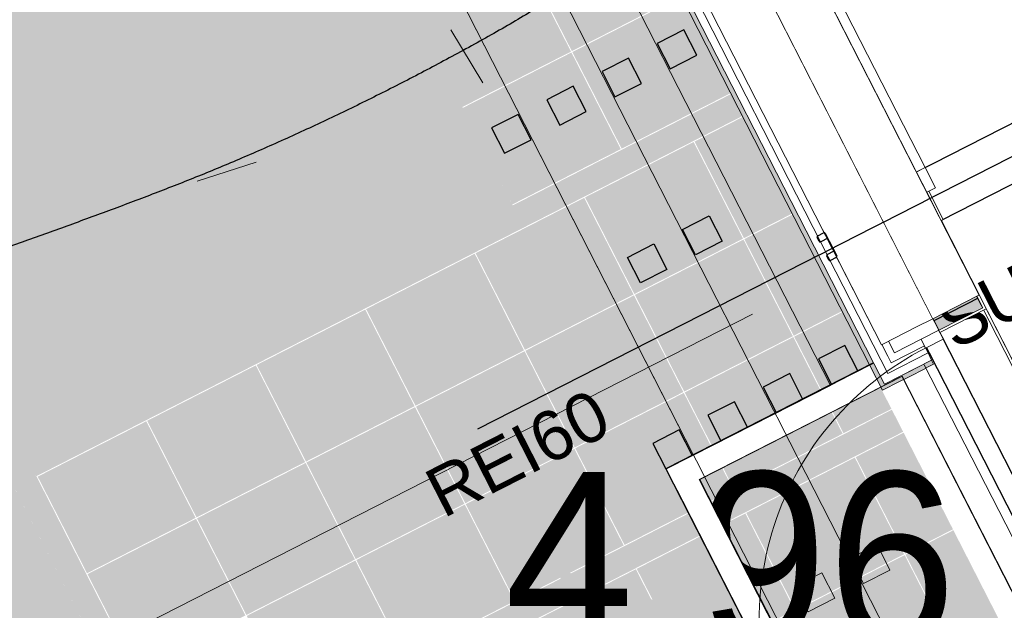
# Model space of a CAD drawing. Header units: metres. Extents: x 538891 to 1080079, y 6588829 to 13178720.
# Tile 650 of 1056: x 539888.73 to 539892.7, y 6589211.06 to 6589213.45. Entities that reach past the tile are written whole.
import ezdxf

# ---------------------------------------------------------------- set-up
doc = ezdxf.new("R2010")
doc.units = ezdxf.units.M
doc.header["$LTSCALE"] = 0.4
for name, pattern in [('DASHED', [52.916667, 26.458333, -26.458333]), ('Hidden Line', [48.902778, 35.277778, -13.625]), ('KOLVIK', [3.125, 0.625, -2.5]), ('Small Dashed', [35.277778, 17.638889, -17.638889]), ('Triple Dashed', [92.604163, 66.145831, -26.458332])]:
    doc.linetypes.add(name, pattern=pattern)
for name, color, linetype in [('AR', 7, 'Continuous'), ('DENDRO', 7, 'Continuous'), ('GEO', 7, 'Continuous'), ('KINO_ASENDIPLAAN', 7, 'Continuous'), ('KINO_GRID', 7, 'Continuous'), ('KINO_PINNAKATTED 2', 7, 'Continuous')]:
    doc.layers.add(name, color=color, linetype=linetype)
doc.styles.add('Arial', font='arial.ttf')
doc.styles.add('HK Explorer Book', font='txt')
pattern_1 = [(90, (0, 0), (-0.6235383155, 0), [0.060000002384, -0.30000001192]), (90, (-0.3118, 0.18), (-0.6235383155, 0), [0.060000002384, -0.30000001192]), (150, (0, 0), (0.31176915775, 0.54000002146), [0.060000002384, -0.30000001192]), (150, (2e-17, 0.36), (0.31176915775, 0.54000002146), [0.060000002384, -0.30000001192]), (-150, (4e-18, 0.06), (-0.31176915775, 0.54000002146), [0.060000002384, -0.30000001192]), (-150, (3e-17, 0.42), (-0.31176915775, 0.54000002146), [0.060000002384, -0.30000001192]), (90, (-0.06, 4e-18), (-0.1200000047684, 0), [1e-05, -0.299990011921]), (90, (-0.06, 0.12001), (-0.1200000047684, 0), [1e-05, -0.299990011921]), (135, (-0.06, 0.06), (0.0848528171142, 0.0848528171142), [1e-05, -0.239990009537]), (135, (-0.12365, 0.12365), (0.0848528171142, 0.0848528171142), [1e-05, -0.239990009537])]

msp = doc.modelspace()

# ---------------------------------------------------------------- hatches: boundary and pattern name
at = {"layer": 'KINO_PINNAKATTED 2', "linetype": 'Continuous', "lineweight": 0, "true_color": 0xdbccc4}
h = msp.add_hatch(color=254, dxfattribs=at)
h.paths.add_polyline_path([(539891.2993, 6589222.2148), (539890.4827, 6589223.8146), (539893.756, 6589225.4854), (539894.5726, 6589223.8855), (539900.852, 6589227.0905), (539897.435, 6589233.7851), (539894.3399, 6589232.2053), (539895.6855, 6589229.5689), (539892.4122, 6589227.8982), (539893.0168, 6589226.7136), (539886.7374, 6589223.5086), (539886.1328, 6589224.6932), (539879.7644, 6589221.4427), (539878.3297, 6589224.0337), (539875.2345, 6589222.4539), (539876.5802, 6589219.8175), (539860.659, 6589211.6913), (539874.2636, 6589185.0367), (539877.131, 6589186.5002), (539876.5066, 6589187.7237), (539892.6554, 6589195.9661), (539891.3314, 6589198.5601), (539896.5717, 6589201.2347), (539892.7166, 6589208.7877), (539890.6606, 6589207.7383), (539888.665, 6589211.648), (539890.7209, 6589212.6978), (539886.9868, 6589220.0137)])
h.paths.add_polyline_path([(539874.8061, 6589191.6182), (539887.632, 6589198.1646), (539881.1308, 6589210.9017), (539879.8309, 6589213.4492), (539883.0148, 6589215.0743), (539882.3193, 6589216.4371), (539872.7666, 6589211.5614), (539871.4664, 6589214.1087), (539865.0089, 6589210.8128)])

# ---------------------------------------------------------------- linework, layer by layer
at = {"layer": 'AR', "color": 7, "linetype": 'Small Dashed', "lineweight": 9}
msp.add_line((539892.4493, 6589212.6366), (539893.7675, 6589213.3095), dxfattribs=at)
at = {"layer": 'AR', "color": 253, "linetype": 'Continuous', "lineweight": 25, "true_color": 0xacaca6, "flags": 128}
msp.add_lwpolyline([(539892.3493, 6589212.8326), (539894.576, 6589213.9691), (539892.9349, 6589217.1845), (539890.7082, 6589216.048)], close=True, dxfattribs=at)
at = {"layer": 'AR', "color": 7, "linetype": 'Continuous', "lineweight": 9, "flags": 128}
msp.add_lwpolyline([(539892.3493, 6589212.8326), (539894.576, 6589213.9691), (539892.9349, 6589217.1845), (539890.7082, 6589216.048)], close=True, dxfattribs=at)
at = {"layer": 'AR', "color": 254, "linetype": 'Continuous', "lineweight": 25, "true_color": 0xcccccc, "flags": 128}
msp.add_lwpolyline([(539891.4749, 6589211.592), (539891.9795, 6589210.6033), (539892.797, 6589211.0206), (539892.2924, 6589212.0092)], close=True, dxfattribs=at)
at = {"layer": 'AR', "color": 7, "linetype": 'Hidden Line', "lineweight": 9, "flags": 128}
msp.add_lwpolyline([(539892.243, 6589211.2262), (539892.1361, 6589211.1716), (539892.0838, 6589211.274), (539892.1907, 6589211.3286)], close=True, dxfattribs=at)
at = {"layer": 'AR', "color": 254, "linetype": 'Continuous', "true_color": 0xe8e8e8}
msp.add_solid([(539891.905, 6589212.5946), (539890.1491, 6589216.0347), (539891.8889, 6589212.5864), (539890.1331, 6589216.0265)], dxfattribs=at)
at = {"layer": 'DENDRO', "color": 30, "linetype": 'Continuous', "lineweight": 25, "true_color": 0xff7f00}
msp.add_open_spline([(539885.6577, 6589211.3673), (539885.9587, 6589211.5998), (539887.0879, 6589212.0198), (539888.605, 6589212.4885), (539889.9731, 6589213.0137), (539891.3102, 6589213.7672), (539891.8744, 6589214.6436), (539891.7177, 6589215.3903), (539891.4434, 6589216.0274), (539891.1774, 6589216.6797), (539891.0775, 6589217.3225), (539891.2898, 6589217.9325), (539891.6083, 6589218.5323), (539891.7489, 6589219.1569), (539891.5335, 6589219.8105), (539891.0707, 6589220.4069), (539890.4607, 6589220.8621), (539889.8044, 6589221.0935), (539889.0576, 6589220.9883), (539888.3106, 6589220.2982), (539887.7505, 6589219.5517), (539887.208, 6589218.8186), (539886.4783, 6589217.8358), (539885.4818, 6589216.498), (539884.1518, 6589214.7322), (539882.6558, 6589212.7955), (539881.0985, 6589210.8481), (539879.0649, 6589208.3801), (539876.0944, 6589204.886), (539872.6307, 6589200.8975), (539869.6701, 6589197.4329), (539867.6909, 6589194.8749), (539866.2109, 6589192.7521), (539865.0379, 6589190.7976), (539864.2551, 6589189.3549), (539863.5464, 6589188.2627), (539862.6538, 6589187.3122), (539861.4517, 6589186.5971), (539860.1198, 6589186.0356), (539858.997, 6589185.454), (539858.4285, 6589184.6792), (539858.4518, 6589183.6679), (539858.8723, 6589182.475), (539859.5272, 6589181.142), (539860.2483, 6589179.7128), (539860.8674, 6589178.2304), (539861.2217, 6589176.7401), (539861.5753, 6589175.4365), (539862.2064, 6589174.6663), (539862.9609, 6589174.3966), (539863.6348, 6589174.2423), (539864.2806, 6589174.0573), (539864.918, 6589173.6609), (539865.3683, 6589172.6788), (539865.5592, 6589171.2345), (539865.7765, 6589169.7978), (539866.3959, 6589168.7176), (539867.6352, 6589168.2256), (539869.0218, 6589168.0582), (539870.3261, 6589168.0626), (539871.5879, 6589168.2084), (539873.1231, 6589168.5133), (539875.2126, 6589169.1649), (539877.5723, 6589170.1954), (539879.6716, 6589171.2913), (539881.2245, 6589172.1487), (539882.79, 6589173.0592), (539884.4462, 6589174.3385), (539885.3593, 6589175.663), (539885.8205, 6589177.2138), (539885.4269, 6589179.8588), (539884.1912, 6589182.7006), (539883.1434, 6589184.6065), (539882.0985, 6589186.3358), (539880.8619, 6589188.3679), (539880.4198, 6589189.9251), (539880.7902, 6589190.8015), (539881.5494, 6589191.3893), (539882.7447, 6589191.8227), (539884.1904, 6589191.9845), (539885.7179, 6589191.7691), (539887.143, 6589191.0433), (539888.3782, 6589189.868), (539889.4666, 6589188.5674), (539890.4385, 6589187.4406), (539891.3271, 6589186.7864), (539892.1601, 6589186.9284), (539892.9946, 6589188.0441), (539894.0871, 6589188.8946), (539895.2642, 6589189.5714), (539896.3286, 6589190.275), (539897.0597, 6589191.2074), (539897.414, 6589192.4428), (539897.7325, 6589193.5782), (539898.1184, 6589194.323), (539898.5738, 6589194.8471), (539899.1059, 6589195.3196), (539899.5477, 6589195.7995), (539899.733, 6589196.3483), (539899.5719, 6589196.9795), (539899.1657, 6589197.5865), (539898.605, 6589198.071), (539897.9861, 6589198.3235), (539897.3447, 6589198.3805), (539896.687, 6589198.3497), (539895.8577, 6589198.3256), (539894.7078, 6589198.5446), (539893.448, 6589199.106), (539892.2827, 6589199.8894), (539891.2518, 6589200.8076), (539890.3935, 6589201.7751), (539889.5969, 6589202.9265), (539889.0297, 6589204.2093), (539888.6237, 6589205.3397), (539888.2438, 6589206.3255), (539887.7355, 6589207.4324), (539887.0067, 6589208.7104), (539886.0604, 6589210.1578), (539885.6663, 6589211.1102), (539885.6577, 6589211.3673)], degree=2, dxfattribs=at)
at = {"layer": 'DENDRO', "color": 82, "linetype": 'Continuous', "lineweight": 25, "true_color": 0x33cc00}
msp.add_open_spline([(539891.31, 6589220.3459), (539891.2767, 6589220.3495), (539891.2434, 6589220.3531), (539890.621, 6589220.4123), (539889.2131, 6589220.0595), (539888.0855, 6589219.1915), (539887.029, 6589217.9399), (539886.5192, 6589216.121), (539886.4278, 6589214.1912), (539887.2897, 6589212.0718), (539888.5836, 6589210.8468), (539889.6835, 6589210.4126), (539890.6136, 6589210.2678), (539891.9488, 6589210.4755), (539893.0814, 6589211.1729), (539894.1987, 6589212.2369), (539894.8838, 6589213.9464), (539895.0867, 6589215.1959), (539895.02, 6589216.4446), (539894.5287, 6589218.163), (539893.2865, 6589219.6129), (539891.9952, 6589220.2584), (539891.3765, 6589220.3387), (539891.3432, 6589220.3423), (539891.31, 6589220.3459)], degree=2, knots=[0, 0, 0, 0.002801, 0.002801, 0.055138, 0.107474, 0.15981, 0.212147, 0.264483, 0.31682, 0.369156, 0.421492, 0.473829, 0.526165, 0.578501, 0.630838, 0.683174, 0.735511, 0.787847, 0.840183, 0.89252, 0.944856, 0.997192, 0.997192, 1, 1, 1], dxfattribs=at)
at = {"layer": 'GEO', "color": 252, "linetype": 'KOLVIK', "lineweight": 9, "true_color": 0x888888, "flags": 128}
msp.add_lwpolyline([(539870.7095, 6589167.6547), (539873.9497, 6589168.6816), (539879.5119, 6589171.1678), (539883.6105, 6589173.1861), (539885.1913, 6589174.9704), (539885.5426, 6589178.3926), (539884.1959, 6589181.3469), (539882.4675, 6589185.4559), (539881.152, 6589190.1574), (539881.3722, 6589191.7094), (539881.8428, 6589191.9067), (539882.023, 6589191.834), (539885.531, 6589191.047), (539888.101, 6589190.327), (539892.04, 6589187.165), (539894.4746, 6589190.1978), (539898.135, 6589192.608), (539898.5351, 6589193.8778), (539898.2377, 6589196.8797), (539897.5026, 6589197.8869), (539894.8358, 6589198.2436), (539892.8198, 6589199.3346), (539891.728, 6589200.872), (539891.728, 6589200.872), (539890.457, 6589202.711), (539888.598, 6589205.59), (539886.934, 6589208.966), (539885.554, 6589210.969), (539884.516, 6589211.728), (539887.591, 6589212.199), (539890.614, 6589213.171), (539889.8093, 6589214.5009), (539890.0365, 6589216.3323), (539890.768, 6589218.087), (539889.418, 6589219.988), (539889.176, 6589220.19), (539885.976, 6589217.4752), (539883.705, 6589214.6017), (539879.0092, 6589207.6335), (539875.6862, 6589203.4656), (539869.4877, 6589196.3294), (539863.0702, 6589187.9018), (539861.1684, 6589186.9889), (539858.367, 6589185.345), (539858.9338, 6589182.195), (539861.7115, 6589175.3952), (539863.888, 6589174.192), (539867.0549, 6589168.0797), (539870.392, 6589167.635)], dxfattribs=at)
at = {"layer": 'KINO_GRID', "color": 254, "linetype": 'Continuous', "true_color": 0xe6e6e6}
for points in [[(539893.0573, 6589195.1787), (539893.1463, 6589195.2242), (539878.3297, 6589224.0337), (539878.4187, 6589224.0791)], [(539896.2415, 6589196.8039), (539896.3306, 6589196.8494), (539882.8141, 6589223.1115), (539882.9031, 6589223.157)], [(539889.8731, 6589193.5535), (539889.9624, 6589193.5991), (539875.1454, 6589222.4084), (539875.2348, 6589222.454)], [(539888.1038, 6589212.9676), (539888.1493, 6589212.8785), (539890.9505, 6589214.4205), (539890.996, 6589214.3315)], [(539888.7539, 6589211.6939), (539888.7994, 6589211.6048), (539891.6006, 6589213.1469), (539891.6461, 6589213.0578)], [(539858.7353, 6589212.3149), (539900.3409, 6589130.7995), (539858.6462, 6589212.2694), (539900.2518, 6589130.754)], [(539889.404, 6589210.4202), (539889.4495, 6589210.3311), (539892.2507, 6589211.8732), (539892.2962, 6589211.7841)], [(539860.6136, 6589211.7804), (539900.9645, 6589132.7232), (539860.5245, 6589211.7349), (539900.8754, 6589132.6778)]]:
    msp.add_solid(points, dxfattribs=at)
at = {"layer": 'KINO_PINNAKATTED 2', "color": 254, "linetype": 'Continuous', "true_color": 0xd4dae2}
for points in [[(539890.9598, 6589213.3205), (539891.3979, 6589213.5441), (539890.7607, 6589213.7106), (539891.1987, 6589213.9342)], [(539890.5181, 6589213.0951), (539890.9562, 6589213.3187), (539890.319, 6589213.4852), (539890.7571, 6589213.7088)], [(539891.1607, 6589212.9268), (539891.5988, 6589213.1504), (539890.9616, 6589213.3169), (539891.3997, 6589213.5405)], [(539890.7191, 6589212.7014), (539891.1571, 6589212.925), (539890.5199, 6589213.0915), (539890.958, 6589213.3151)], [(539891.6538, 6589212.5655), (539891.847, 6589212.6641), (539891.4547, 6589212.9556), (539891.6479, 6589213.0542)], [(539891.2122, 6589212.3401), (539891.6503, 6589212.5637), (539891.013, 6589212.7302), (539891.4511, 6589212.9538)], [(539890.7705, 6589212.1146), (539891.2086, 6589212.3383), (539890.5714, 6589212.5048), (539891.0095, 6589212.7284)], [(539891.8548, 6589212.1718), (539892.048, 6589212.2704), (539891.6556, 6589212.5619), (539891.8488, 6589212.6605)], [(539891.4131, 6589211.9464), (539891.8512, 6589212.17), (539891.214, 6589212.3365), (539891.6521, 6589212.5601)], [(539890.3289, 6589211.8892), (539890.7669, 6589212.1128), (539890.1297, 6589212.2793), (539890.5678, 6589212.503)], [(539890.9714, 6589211.721), (539891.4095, 6589211.9446), (539890.7723, 6589212.1111), (539891.2104, 6589212.3347)], [(539889.8872, 6589211.6638), (539890.3253, 6589211.8874), (539889.6881, 6589212.0539), (539890.1262, 6589212.2775)], [(539892.0557, 6589211.7781), (539892.2489, 6589211.8767), (539891.8566, 6589212.1682), (539892.0498, 6589212.2669)], [(539891.614, 6589211.5527), (539892.0521, 6589211.7763), (539891.4149, 6589211.9428), (539891.853, 6589212.1664)], [(539890.5298, 6589211.4955), (539890.9679, 6589211.7191), (539890.3307, 6589211.8857), (539890.7688, 6589212.1093)], [(539889.4455, 6589211.4384), (539889.8836, 6589211.662), (539889.2464, 6589211.8285), (539889.6845, 6589212.0521)], [(539891.1724, 6589211.3273), (539891.6105, 6589211.5509), (539890.9733, 6589211.7174), (539891.4114, 6589211.941)], [(539890.0881, 6589211.2701), (539890.5262, 6589211.4937), (539889.889, 6589211.6602), (539890.3271, 6589211.8838)], [(539889.0039, 6589211.213), (539889.442, 6589211.4366), (539888.8048, 6589211.6031), (539889.2429, 6589211.8267)], [(539892.3039, 6589211.2918), (539892.4971, 6589211.3904), (539892.1048, 6589211.6819), (539892.298, 6589211.7805)], [(539890.7307, 6589211.1019), (539891.1688, 6589211.3255), (539890.5316, 6589211.492), (539890.9697, 6589211.7156)], [(539891.8623, 6589211.0664), (539892.3003, 6589211.29), (539891.6631, 6589211.4565), (539892.1012, 6589211.6801)], [(539889.6465, 6589211.0447), (539890.0846, 6589211.2683), (539889.4474, 6589211.4348), (539889.8855, 6589211.6584)], [(539890.2891, 6589210.8764), (539890.7272, 6589211.1), (539890.0899, 6589211.2666), (539890.528, 6589211.4902)], [(539889.2048, 6589210.8193), (539889.6429, 6589211.0429), (539889.0057, 6589211.2094), (539889.4438, 6589211.433)], [(539891.4206, 6589210.841), (539891.8587, 6589211.0646), (539891.2215, 6589211.2311), (539891.6596, 6589211.4547)], [(539892.5048, 6589210.8981), (539892.698, 6589210.9967), (539892.3057, 6589211.2883), (539892.4989, 6589211.3869)], [(539892.0632, 6589210.6727), (539892.5013, 6589210.8963), (539891.8641, 6589211.0628), (539892.3022, 6589211.2864)], [(539889.8474, 6589210.651), (539890.2855, 6589210.8746), (539889.6483, 6589211.0411), (539890.0864, 6589211.2647)], [(539890.9789, 6589210.6155), (539891.417, 6589210.8392), (539890.7798, 6589211.0057), (539891.2179, 6589211.2293)]]:
    msp.add_solid(points, dxfattribs=at)

# ---------------------------------------------------------------- texts
at = {"layer": 'AR', "color": 1, "true_color": 0xff0000, "insert": (539890.3494, 6589211.6107), "char_height": 0.2, "attachment_point": 1, "rotation": 27.0398, "line_spacing_factor": 1.004016, "style": 'Arial'}
msp.add_mtext('REI60', dxfattribs=at)
at = {"layer": 'GEO', "color": 8, "true_color": 0x7d7d7d, "insert": (539890.429, 6589210.912), "char_height": 0.7, "attachment_point": 7, "line_spacing_factor": 0.25, "style": 'HK Explorer Book'}
msp.add_mtext(' 4.96', dxfattribs=at)

# ---------------------------------------------------------------- next in the draw order: wipeouts: each hides what was drawn before it
at = {"color": 255, "linetype": 'Continuous', "lineweight": 5}
for points in [[(539892.2924, 6589212.0092), (539892.3814, 6589212.0547), (539892.336, 6589212.1437)], [(539891.3839, 6589211.5455), (539891.473, 6589211.591), (539891.3384, 6589211.6346)]]:
    msp.add_wipeout(points, dxfattribs=at).dxf.layer = 'AR'

# ---------------------------------------------------------------- next in the draw order: wipeouts: each hides what was drawn before it
msp.add_wipeout([(539892.2469, 6589212.0983), (539892.2924, 6589212.0092), (539892.336, 6589212.1437)], dxfattribs=at).dxf.layer = 'AR'

# ---------------------------------------------------------------- next in the draw order: linework, layer by layer
at = {"layer": 'AR', "color": 251, "linetype": 'DASHED', "lineweight": 9, "true_color": 0x6a6a6a}
msp.add_line((539892.336, 6589212.1437), (539892.3814, 6589212.0547), dxfattribs=at)

# ---------------------------------------------------------------- next in the draw order: wipeouts: each hides what was drawn before it
at = {"color": 255, "linetype": 'Continuous', "lineweight": 5}
msp.add_wipeout([(539891.473, 6589211.591), (539892.2924, 6589212.0092), (539892.2469, 6589212.0983), (539891.4275, 6589211.6801)], dxfattribs=at).dxf.layer = 'AR'

# ---------------------------------------------------------------- next in the draw order: linework, layer by layer
at = {"layer": 'AR', "color": 8, "linetype": 'Continuous', "lineweight": 25, "true_color": 0x808080, "flags": 128}
for points in [[(539891.7838, 6589211.8619), (539891.8907, 6589211.9165), (539891.8384, 6589212.0189), (539891.7315, 6589211.9643)], [(539891.5611, 6589211.7482), (539891.668, 6589211.8028), (539891.6157, 6589211.9052), (539891.5088, 6589211.8507)]]:
    msp.add_lwpolyline(points, close=True, dxfattribs=at)
at = {"layer": 'AR', "color": 9, "linetype": 'Continuous', "true_color": 0xc0c0c0}
for points in [[(539891.7838, 6589211.8619), (539891.8907, 6589211.9165), (539891.7315, 6589211.9643), (539891.8384, 6589212.0189)], [(539891.5611, 6589211.7482), (539891.668, 6589211.8028), (539891.5088, 6589211.8507), (539891.6157, 6589211.9052)]]:
    msp.add_solid(points, dxfattribs=at)

# ---------------------------------------------------------------- next in the draw order: wipeouts: each hides what was drawn before it
at = {"color": 255, "linetype": 'Continuous', "lineweight": 5}
msp.add_wipeout([(539891.473, 6589211.591), (539891.4275, 6589211.6801), (539891.3384, 6589211.6346)], dxfattribs=at).dxf.layer = 'AR'

# ---------------------------------------------------------------- next in the draw order: linework, layer by layer
at = {"layer": 'AR', "color": 251, "linetype": 'DASHED', "lineweight": 9, "true_color": 0x6a6a6a}
for p, q in [((539892.336, 6589212.1437), (539891.3384, 6589211.6346)), ((539891.473, 6589211.591), (539892.2924, 6589212.0092)), ((539891.3384, 6589211.6346), (539891.3839, 6589211.5455))]:
    msp.add_line(p, q, dxfattribs=at)
at = {"layer": 'AR', "color": 7, "linetype": 'Continuous', "lineweight": 9}
msp.add_line((539891.4509, 6589211.6892), (539892.0031, 6589211.9711), dxfattribs=at)
at = {"layer": 'AR', "color": 8, "linetype": 'Continuous', "lineweight": 25, "true_color": 0x808080, "flags": 128}
msp.add_lwpolyline([(539891.3384, 6589211.6346), (539891.4453, 6589211.6891), (539891.3931, 6589211.7916), (539891.2862, 6589211.737)], close=True, dxfattribs=at)
at = {"layer": 'AR', "color": 9, "linetype": 'Continuous', "true_color": 0xc0c0c0}
msp.add_solid([(539891.3384, 6589211.6346), (539891.4453, 6589211.6891), (539891.2862, 6589211.737), (539891.3931, 6589211.7916)], dxfattribs=at)

# ---------------------------------------------------------------- next in the draw order: wipeouts: each hides what was drawn before it
at = {"color": 255, "linetype": 'Continuous', "lineweight": 5}
for points in [[(539892.797, 6589211.0206), (539892.8861, 6589211.066), (539892.3814, 6589212.0547), (539892.2924, 6589212.0092)], [(539891.8885, 6589210.5569), (539891.9776, 6589210.6023), (539891.473, 6589211.591), (539891.3839, 6589211.5455)]]:
    msp.add_wipeout(points, dxfattribs=at).dxf.layer = 'AR'

# ---------------------------------------------------------------- next in the draw order: linework, layer by layer
at = {"layer": 'AR', "color": 7, "linetype": 'Small Dashed', "lineweight": 9}
msp.add_line((539893.7131, 6589210.1605), (539892.4493, 6589212.6366), dxfattribs=at)
at = {"layer": 'AR', "color": 251, "linetype": 'DASHED', "lineweight": 9, "true_color": 0x6a6a6a}
for p, q in [((539892.8861, 6589211.066), (539892.3814, 6589212.0547)), ((539892.2924, 6589212.0092), (539892.797, 6589211.0206)), ((539891.9776, 6589210.6023), (539891.473, 6589211.591)), ((539891.3839, 6589211.5455), (539891.934, 6589210.4678))]:
    msp.add_line(p, q, dxfattribs=at)
at = {"layer": 'AR', "color": 250, "linetype": 'Continuous', "lineweight": 9, "true_color": 0x333333, "flags": 128}
msp.add_lwpolyline([(539893.5949, 6589194.9504), (539899.8386, 6589198.1372), (539891.2747, 6589214.9149), (539896.4144, 6589217.5383), (539894.0855, 6589222.1013), (539894.4239, 6589222.274), (539910.3228, 6589230.3888)], dxfattribs=at)
msp.add_lwpolyline([(539893.5949, 6589194.9504), (539899.8386, 6589198.1372), (539891.2747, 6589214.9149), (539896.4144, 6589217.5383), (539894.0855, 6589222.1013), (539894.4239, 6589222.274), (539910.3228, 6589230.3888)], dxfattribs=at)
msp.add_lwpolyline([(539893.5949, 6589194.9504), (539899.8386, 6589198.1372), (539891.2747, 6589214.9149), (539896.4144, 6589217.5383), (539894.0855, 6589222.1013), (539894.4239, 6589222.274), (539910.3228, 6589230.3888)], dxfattribs=at)
msp.add_lwpolyline([(539893.5949, 6589194.9504), (539899.8386, 6589198.1372), (539891.2747, 6589214.9149), (539896.4144, 6589217.5383), (539894.0855, 6589222.1013), (539894.4239, 6589222.274), (539910.3228, 6589230.3888)], dxfattribs=at)
msp.add_lwpolyline([(539893.5949, 6589194.9504), (539899.8386, 6589198.1372), (539891.2747, 6589214.9149), (539896.4144, 6589217.5383), (539894.0855, 6589222.1013), (539894.4239, 6589222.274), (539910.3228, 6589230.3888)], dxfattribs=at)
msp.add_lwpolyline([(539893.5949, 6589194.9504), (539899.8386, 6589198.1372), (539891.2747, 6589214.9149), (539896.4144, 6589217.5383), (539894.0855, 6589222.1013), (539894.4239, 6589222.274), (539910.3228, 6589230.3888)], dxfattribs=at)
at = {"layer": 'AR', "color": 9, "linetype": 'Continuous', "lineweight": 9, "true_color": 0xc9c5ab, "flags": 128}
msp.add_lwpolyline([(539893.7131, 6589210.1605), (539900.3132, 6589213.5292), (539899.0494, 6589216.0053), (539892.4493, 6589212.6366)], close=True, dxfattribs=at)
at = {"layer": 'AR', "color": 7, "linetype": 'Continuous', "lineweight": 9, "flags": 128}
msp.add_lwpolyline([(539893.7131, 6589210.1605), (539900.3132, 6589213.5292), (539899.0494, 6589216.0053), (539892.4493, 6589212.6366)], close=True, dxfattribs=at)
at = {"layer": 'AR', "color": 254, "linetype": 'Continuous', "lineweight": 25, "true_color": 0xcccccc, "flags": 128}
for points in [[(539893.2392, 6589211.089), (539893.7086, 6589210.1695), (539894.8665, 6589210.7604), (539893.6072, 6589213.2276), (539892.4493, 6589212.6366), (539892.6072, 6589212.3274), (539892.4201, 6589212.232), (539893.0522, 6589210.9936)], [(539891.3384, 6589211.6346), (539891.934, 6589210.4678), (539892.9672, 6589210.9952), (539892.3716, 6589212.1619)]]:
    msp.add_lwpolyline(points, close=True, dxfattribs=at)
at = {"layer": 'AR', "color": 7, "linetype": 'Hidden Line', "lineweight": 9, "flags": 128}
msp.add_lwpolyline([(539892.0203, 6589211.1125), (539891.9134, 6589211.058), (539891.8612, 6589211.1604), (539891.968, 6589211.2149)], close=True, dxfattribs=at)
at = {"layer": 'KINO_ASENDIPLAAN', "color": 8, "linetype": 'Continuous', "lineweight": 13, "true_color": 0x737373}
msp.add_solid([(539890.8932, 6589211.2333), (539891.5658, 6589211.0153), (539891.3478, 6589210.3426)], dxfattribs=at)

# ---------------------------------------------------------------- next in the draw order: wipeouts: each hides what was drawn before it
at = {"color": 255, "linetype": 'Continuous', "lineweight": 5}
for points in [[(539891.9335, 6589212.6091), (539890.1776, 6589216.0492), (539890.1491, 6589216.0347), (539891.905, 6589212.5946)], [(539892.4404, 6589212.6321), (539892.4493, 6589212.6366), (539892.4448, 6589212.6456), (539892.4359, 6589212.641)]]:
    msp.add_wipeout(points, dxfattribs=at).dxf.layer = 'AR'

# ---------------------------------------------------------------- next in the draw order: wipeouts: each hides what was drawn before it
msp.add_wipeout([(539890.1776, 6589216.0492), (539891.9335, 6589212.6091), (539891.962, 6589212.6237), (539890.2061, 6589216.0638)], dxfattribs=at).dxf.layer = 'AR'

# ---------------------------------------------------------------- next in the draw order: linework, layer by layer
at = {"layer": 'AR', "color": 254, "linetype": 'Continuous', "true_color": 0xe8e8e8}
msp.add_solid([(539891.8889, 6589212.5864), (539892.1617, 6589212.052), (539891.905, 6589212.5946), (539892.1777, 6589212.0602)], dxfattribs=at)

# ---------------------------------------------------------------- next in the draw order: wipeouts: each hides what was drawn before it
at = {"color": 255, "linetype": 'Continuous', "lineweight": 5}
msp.add_wipeout([(539891.9887, 6589212.6373), (539890.2328, 6589216.0774), (539890.2061, 6589216.0638), (539891.962, 6589212.6237)], dxfattribs=at).dxf.layer = 'AR'

# ---------------------------------------------------------------- next in the draw order: wipeouts: each hides what was drawn before it
msp.add_wipeout([(539892.1668, 6589212.7282), (539890.411, 6589216.1683), (539890.2328, 6589216.0774), (539891.9887, 6589212.6373)], dxfattribs=at).dxf.layer = 'AR'

# ---------------------------------------------------------------- next in the draw order: wipeouts: each hides what was drawn before it
msp.add_wipeout([(539890.6993, 6589216.0434), (539892.345, 6589212.8191), (539892.3539, 6589212.8237), (539890.7082, 6589216.048)], dxfattribs=at).dxf.layer = 'AR'

# ---------------------------------------------------------------- next in the draw order: hatches: boundary and pattern name
at = {"layer": 'AR', "linetype": 'Continuous', "lineweight": 9, "true_color": 0x6a6a6a}
h = msp.add_hatch(dxfattribs=at)
h.set_pattern_fill('STRUCTURAL_CONCRETE_0001', color=251, style=0, pattern_type=2)
h.set_pattern_definition(pattern_1)
h.paths.add_polyline_path([(539892.1668, 6589212.7282), (539892.345, 6589212.8191), (539890.5891, 6589216.2593), (539890.411, 6589216.1683)])

# ---------------------------------------------------------------- next in the draw order: linework, layer by layer
at = {"layer": 'AR', "color": 7, "linetype": 'Continuous', "lineweight": 9}
for p, q in [((539890.411, 6589216.1683), (539892.1668, 6589212.7282)), ((539890.1776, 6589216.0492), (539891.9335, 6589212.6091)), ((539890.2061, 6589216.0638), (539891.962, 6589212.6237)), ((539890.2328, 6589216.0774), (539891.9887, 6589212.6373)), ((539892.345, 6589212.8191), (539890.697, 6589216.0479)), ((539892.3539, 6589212.8237), (539890.7082, 6589216.048)), ((539890.1331, 6589216.0265), (539891.8889, 6589212.5864)), ((539890.1491, 6589216.0347), (539891.905, 6589212.5946))]:
    msp.add_line(p, q, dxfattribs=at)
msp.add_arc((539892.3849, 6589212.8508), 0.92, 27.0398, 117.0398, dxfattribs=at)
at = {"layer": 'AR', "color": 252, "linetype": 'Continuous', "true_color": 0x848484}
msp.add_solid([(539892.1668, 6589212.7282), (539892.345, 6589212.8191), (539890.411, 6589216.1683), (539890.5891, 6589216.2593)], dxfattribs=at)

# ---------------------------------------------------------------- next in the draw order: wipeouts: each hides what was drawn before it
at = {"color": 255, "linetype": 'Continuous', "lineweight": 5}
for points in [[(539892.345, 6589212.8191), (539892.3539, 6589212.8237), (539892.3493, 6589212.8326), (539892.3404, 6589212.8281)], [(539892.2062, 6589212.0747), (539891.9335, 6589212.6091), (539891.905, 6589212.5946), (539892.1777, 6589212.0602)]]:
    msp.add_wipeout(points, dxfattribs=at).dxf.layer = 'AR'

# ---------------------------------------------------------------- next in the draw order: hatches: boundary and pattern name
at = {"layer": 'AR', "linetype": 'Continuous', "lineweight": 0, "true_color": 0x848484}
msp.add_hatch(color=252, dxfattribs=at).paths.add_polyline_path([(539892.4359, 6589212.641), (539892.4448, 6589212.6456), (539892.3911, 6589212.7507), (539892.3539, 6589212.8237), (539892.345, 6589212.8191)])
at = {"layer": 'AR', "linetype": 'Continuous', "lineweight": 9, "true_color": 0x6a6a6a}
h = msp.add_hatch(dxfattribs=at)
h.set_pattern_fill('STRUCTURAL_CONCRETE_0001', color=251, style=0, pattern_type=2)
h.set_pattern_definition(pattern_1)
h.paths.add_polyline_path([(539892.4359, 6589212.641), (539892.4448, 6589212.6456), (539892.3911, 6589212.7507), (539892.3539, 6589212.8237), (539892.345, 6589212.8191)])

# ---------------------------------------------------------------- next in the draw order: linework, layer by layer
at = {"layer": 'AR', "color": 7, "linetype": 'Continuous', "lineweight": 9}
for p, q in [((539892.3493, 6589212.8326), (539892.3404, 6589212.8281)), ((539892.3539, 6589212.8237), (539892.345, 6589212.8191)), ((539892.3493, 6589212.8326), (539892.3539, 6589212.8237))]:
    msp.add_line(p, q, dxfattribs=at)

# ---------------------------------------------------------------- next in the draw order: wipeouts: each hides what was drawn before it
at = {"color": 255, "linetype": 'Continuous', "lineweight": 5}
msp.add_wipeout([(539892.2347, 6589212.0893), (539891.962, 6589212.6237), (539891.9335, 6589212.6091), (539892.2062, 6589212.0747)], dxfattribs=at).dxf.layer = 'AR'

# ---------------------------------------------------------------- next in the draw order: wipeouts: each hides what was drawn before it
for points in [[(539892.4493, 6589212.6366), (539892.4582, 6589212.6412), (539892.4001, 6589212.7552), (539892.3911, 6589212.7507), (539892.4448, 6589212.6456)], [(539892.2614, 6589212.1029), (539891.9887, 6589212.6373), (539891.962, 6589212.6237), (539892.2347, 6589212.0893)]]:
    msp.add_wipeout(points, dxfattribs=at).dxf.layer = 'AR'

# ---------------------------------------------------------------- next in the draw order: linework, layer by layer
at = {"layer": 'AR', "color": 7, "linetype": 'Continuous', "lineweight": 9}
for p, q in [((539892.3404, 6589212.8281), (539892.4404, 6589212.6321)), ((539892.3539, 6589212.8237), (539892.3911, 6589212.7507)), ((539892.3911, 6589212.7507), (539892.4001, 6589212.7552)), ((539892.4448, 6589212.6456), (539892.3911, 6589212.7507)), ((539892.4001, 6589212.7552), (539892.4582, 6589212.6412)), ((539892.4359, 6589212.641), (539892.4448, 6589212.6456)), ((539892.4404, 6589212.6321), (539892.4493, 6589212.6366)), ((539892.4493, 6589212.6366), (539892.4582, 6589212.6412)), ((539892.4493, 6589212.6366), (539892.4582, 6589212.6412))]:
    msp.add_line(p, q, dxfattribs=at)

# ---------------------------------------------------------------- next in the draw order: wipeouts: each hides what was drawn before it
at = {"color": 255, "linetype": 'Continuous', "lineweight": 5}
msp.add_wipeout([(539892.3493, 6589212.8326), (539892.3911, 6589212.7507), (539892.4268, 6589212.7688), (539892.3849, 6589212.8508)], dxfattribs=at).dxf.layer = 'AR'

# ---------------------------------------------------------------- next in the draw order: linework, layer by layer
at = {"layer": 'AR', "color": 7, "linetype": 'Continuous', "lineweight": 9}
for p, q in [((539892.3849, 6589212.8508), (539891.9667, 6589213.6702)), ((539892.3493, 6589212.8326), (539892.3849, 6589212.8508)), ((539892.3911, 6589212.7507), (539892.3493, 6589212.8326)), ((539892.3493, 6589212.8326), (539892.3539, 6589212.8237)), ((539892.3493, 6589212.8326), (539892.3539, 6589212.8237)), ((539892.3539, 6589212.8237), (539892.3911, 6589212.7507)), ((539892.3539, 6589212.8237), (539892.3911, 6589212.7507)), ((539892.3849, 6589212.8508), (539892.4268, 6589212.7688)), ((539892.4268, 6589212.7688), (539892.3911, 6589212.7507)), ((539892.4001, 6589212.7552), (539892.4582, 6589212.6412))]:
    msp.add_line(p, q, dxfattribs=at)

# ---------------------------------------------------------------- next in the draw order: texts
at = {"layer": 'AR', "color": 1, "true_color": 0xff0000, "insert": (539892.4118, 6589212.2896), "char_height": 0.2, "attachment_point": 1, "rotation": 27.0398, "line_spacing_factor": 1.004016, "style": 'Arial'}
msp.add_mtext('SU-402-p', dxfattribs=at)

# ---------------------------------------------------------------- next in the draw order: wipeouts: each hides what was drawn before it
at = {"color": 255, "linetype": 'Continuous', "lineweight": 5}
msp.add_wipeout([(539892.3683, 6589212.1574), (539892.4396, 6589212.1938), (539892.1668, 6589212.7282), (539891.9887, 6589212.6373), (539892.2614, 6589212.1029)], dxfattribs=at).dxf.layer = 'AR'

# ---------------------------------------------------------------- next in the draw order: wipeouts: each hides what was drawn before it
for points in [[(539892.6177, 6589212.2847), (539892.6266, 6589212.2893), (539892.3539, 6589212.8237), (539892.345, 6589212.8191)], [(539892.2484, 6589212.0625), (539892.382, 6589212.1307), (539892.3683, 6589212.1574), (539892.2614, 6589212.1029), (539892.2347, 6589212.0893)]]:
    msp.add_wipeout(points, dxfattribs=at).dxf.layer = 'AR'

# ---------------------------------------------------------------- next in the draw order: hatches: boundary and pattern name
at = {"layer": 'AR', "linetype": 'Continuous', "lineweight": 9, "true_color": 0x6a6a6a}
h = msp.add_hatch(dxfattribs=at)
h.set_pattern_fill('STRUCTURAL_CONCRETE_0001', color=251, style=0, pattern_type=2)
h.set_pattern_definition(pattern_1)
h.paths.add_polyline_path([(539892.4396, 6589212.1938), (539892.6177, 6589212.2847), (539892.345, 6589212.8191), (539892.1668, 6589212.7282)])

# ---------------------------------------------------------------- next in the draw order: linework, layer by layer
at = {"layer": 'AR', "color": 252, "linetype": 'Continuous', "true_color": 0x848484}
msp.add_solid([(539892.4396, 6589212.1938), (539892.6177, 6589212.2847), (539892.1668, 6589212.7282), (539892.345, 6589212.8191)], dxfattribs=at)

# ---------------------------------------------------------------- next in the draw order: wipeouts: each hides what was drawn before it
at = {"color": 255, "linetype": 'Continuous', "lineweight": 5}
msp.add_wipeout([(539892.2344, 6589212.0195), (539892.3965, 6589212.1022), (539892.382, 6589212.1307), (539892.2484, 6589212.0625), (539892.2347, 6589212.0893), (539892.2062, 6589212.0747)], dxfattribs=at).dxf.layer = 'AR'

# ---------------------------------------------------------------- next in the draw order: linework, layer by layer
at = {"layer": 'AR', "color": 7, "linetype": 'Continuous', "lineweight": 9}
msp.add_line((539892.3683, 6589212.1574), (539892.382, 6589212.1307), dxfattribs=at)

# ---------------------------------------------------------------- next in the draw order: wipeouts: each hides what was drawn before it
at = {"color": 255, "linetype": 'Continuous', "lineweight": 5}
for points in [[(539892.6266, 6589212.2893), (539892.6177, 6589212.2847), (539892.4396, 6589212.1938), (539892.4441, 6589212.1849), (539892.6312, 6589212.2804)], [(539892.2205, 6589211.9764), (539892.4111, 6589212.0737), (539892.3965, 6589212.1022), (539892.2344, 6589212.0195), (539892.2062, 6589212.0747), (539892.1777, 6589212.0602)]]:
    msp.add_wipeout(points, dxfattribs=at).dxf.layer = 'AR'

# ---------------------------------------------------------------- next in the draw order: hatches: boundary and pattern name
at = {"layer": 'AR', "linetype": 'Continuous', "lineweight": 0, "true_color": 0xe8e8e8}
msp.add_hatch(color=254, dxfattribs=at).paths.add_polyline_path([(539892.2126, 6589211.9522), (539892.4192, 6589212.0577), (539892.4111, 6589212.0737), (539892.2205, 6589211.9764), (539892.1777, 6589212.0602), (539892.1617, 6589212.052)])

# ---------------------------------------------------------------- next in the draw order: linework, layer by layer
at = {"layer": 'AR', "color": 7, "linetype": 'Continuous', "lineweight": 9}
for p, q in [((539892.6266, 6589212.2893), (539892.3539, 6589212.8237)), ((539892.6177, 6589212.2847), (539892.345, 6589212.8191)), ((539892.1668, 6589212.7282), (539892.4396, 6589212.1938)), ((539891.962, 6589212.6237), (539892.2347, 6589212.0893)), ((539891.9887, 6589212.6373), (539892.2614, 6589212.1029)), ((539891.8889, 6589212.5864), (539892.1617, 6589212.052)), ((539891.905, 6589212.5946), (539892.1777, 6589212.0602)), ((539891.9335, 6589212.6091), (539892.2062, 6589212.0747)), ((539892.6177, 6589212.2847), (539892.4396, 6589212.1938)), ((539892.4441, 6589212.1849), (539892.6312, 6589212.2804)), ((539892.6266, 6589212.2893), (539892.6312, 6589212.2804)), ((539892.6266, 6589212.2893), (539892.6312, 6589212.2804)), ((539892.3683, 6589212.1574), (539892.4396, 6589212.1938)), ((539892.4396, 6589212.1938), (539892.4441, 6589212.1849)), ((539892.2614, 6589212.1029), (539892.3683, 6589212.1574)), ((539892.2484, 6589212.0625), (539892.382, 6589212.1307)), ((539892.382, 6589212.1307), (539892.3965, 6589212.1022)), ((539892.2062, 6589212.0747), (539892.2344, 6589212.0195)), ((539892.2205, 6589211.9764), (539892.4111, 6589212.0737)), ((539892.2344, 6589212.0195), (539892.3965, 6589212.1022)), ((539892.2347, 6589212.0893), (539892.2484, 6589212.0625)), ((539892.3965, 6589212.1022), (539892.4111, 6589212.0737)), ((539892.4111, 6589212.0737), (539892.4192, 6589212.0577)), ((539892.1617, 6589212.052), (539892.2126, 6589211.9522)), ((539892.1617, 6589212.052), (539892.2126, 6589211.9522)), ((539892.1777, 6589212.0602), (539892.2205, 6589211.9764)), ((539892.4192, 6589212.0577), (539892.2126, 6589211.9522)), ((539892.4192, 6589212.0577), (539892.2126, 6589211.9522))]:
    msp.add_line(p, q, dxfattribs=at)
msp.add_arc((539892.9457, 6589211.0263), 1.23, 117.0398, 207.0398, dxfattribs=at)

# ---------------------------------------------------------------- next in the draw order: wipeouts: each hides what was drawn before it
at = {"color": 255, "linetype": 'Continuous', "lineweight": 5}
for points in [[(539889.5984, 6589217.2478), (539892.2082, 6589212.1346), (539892.2171, 6589212.1391), (539889.6073, 6589217.2524)], [(539892.4396, 6589212.1938), (539892.3683, 6589212.1574), (539892.3865, 6589212.1218), (539892.4578, 6589212.1582)]]:
    msp.add_wipeout(points, dxfattribs=at).dxf.layer = 'AR'

# ---------------------------------------------------------------- next in the draw order: linework, layer by layer
at = {"layer": 'AR', "color": 7, "linetype": 'Continuous', "lineweight": 9}
for p, q in [((539892.4441, 6589212.1849), (539892.6312, 6589212.2804)), ((539892.3683, 6589212.1574), (539892.4396, 6589212.1938)), ((539892.3683, 6589212.1574), (539892.4396, 6589212.1938)), ((539892.3683, 6589212.1574), (539892.4396, 6589212.1938)), ((539892.4396, 6589212.1938), (539892.4578, 6589212.1582)), ((539892.3865, 6589212.1218), (539892.3683, 6589212.1574)), ((539892.4578, 6589212.1582), (539892.3865, 6589212.1218))]:
    msp.add_line(p, q, dxfattribs=at)

# ---------------------------------------------------------------- next in the draw order: wipeouts: each hides what was drawn before it
at = {"color": 255, "linetype": 'Continuous', "lineweight": 5}
msp.add_wipeout([(539889.6073, 6589217.2524), (539892.2171, 6589212.1391), (539892.3507, 6589212.2073), (539889.7409, 6589217.3206)], dxfattribs=at).dxf.layer = 'AR'

# ---------------------------------------------------------------- next in the draw order: linework, layer by layer
at = {"layer": 'AR', "color": 251, "linetype": 'Continuous', "lineweight": 9, "true_color": 0x6a6a6a}
msp.add_line((539892.2082, 6589212.1346), (539892.2171, 6589212.1391), dxfattribs=at)
at = {"layer": 'AR', "color": 8, "linetype": 'Continuous', "lineweight": 25, "true_color": 0x808080, "flags": 128}
msp.add_lwpolyline([(539892.0065, 6589211.9756), (539892.1133, 6589212.0301), (539892.0611, 6589212.1325), (539891.9542, 6589212.078)], close=True, dxfattribs=at)
at = {"layer": 'AR', "color": 9, "linetype": 'Continuous', "true_color": 0xc0c0c0}
msp.add_solid([(539892.0065, 6589211.9756), (539892.1133, 6589212.0301), (539891.9542, 6589212.078), (539892.0611, 6589212.1325)], dxfattribs=at)

# ---------------------------------------------------------------- next in the draw order: wipeouts: each hides what was drawn before it
at = {"color": 255, "linetype": 'Continuous', "lineweight": 5}
msp.add_wipeout([(539889.7409, 6589217.3206), (539892.3507, 6589212.2073), (539892.4131, 6589212.2391), (539889.8033, 6589217.3524)], dxfattribs=at).dxf.layer = 'AR'

# ---------------------------------------------------------------- next in the draw order: linework, layer by layer
at = {"layer": 'AR', "color": 251, "linetype": 'Continuous', "lineweight": 9, "true_color": 0x6a6a6a}
msp.add_line((539892.2171, 6589212.1391), (539892.3507, 6589212.2073), dxfattribs=at)

# ---------------------------------------------------------------- next in the draw order: wipeouts: each hides what was drawn before it
at = {"color": 255, "linetype": 'Continuous', "lineweight": 5}
msp.add_wipeout([(539889.8033, 6589217.3524), (539892.4131, 6589212.2391), (539892.4158, 6589212.2405), (539889.8059, 6589217.3538)], dxfattribs=at).dxf.layer = 'AR'

# ---------------------------------------------------------------- next in the draw order: wipeouts: each hides what was drawn before it
msp.add_wipeout([(539892.6028, 6589212.336), (539889.993, 6589217.4492), (539889.9841, 6589217.4447), (539892.5939, 6589212.3314)], dxfattribs=at).dxf.layer = 'AR'

# ---------------------------------------------------------------- next in the draw order: wipeouts: each hides what was drawn before it
msp.add_wipeout([(539889.8059, 6589217.3538), (539892.4158, 6589212.2405), (539892.5939, 6589212.3314), (539889.9841, 6589217.4447)], dxfattribs=at).dxf.layer = 'AR'

# ---------------------------------------------------------------- next in the draw order: linework, layer by layer
at = {"layer": 'AR', "color": 251, "linetype": 'Triple Dashed', "lineweight": 9, "true_color": 0x575757}
for p, q in [((539917.7299, 6589162.644), (539876.885, 6589242.669)), ((539868.1216, 6589200.231), (539948.5855, 6589241.2999))]:
    msp.add_line(p, q, dxfattribs=at)
at = {"layer": 'AR', "color": 7, "linetype": 'Hidden Line', "lineweight": 9}
for p, q in [((539887.1958, 6589220.0261), (539898.1073, 6589198.6477)), ((539887.1958, 6589220.0261), (539898.1073, 6589198.6477)), ((539887.1958, 6589220.0261), (539898.1073, 6589198.6477)), ((539887.1958, 6589220.0261), (539898.1073, 6589198.6477)), ((539887.1958, 6589220.0261), (539898.1073, 6589198.6477)), ((539887.1958, 6589220.0261), (539898.1073, 6589198.6477)), ((539887.6935, 6589219.8647), (539898.6051, 6589198.4864)), ((539887.6935, 6589219.8647), (539898.6051, 6589198.4864)), ((539887.6935, 6589219.8647), (539898.6051, 6589198.4864)), ((539887.6935, 6589219.8647), (539898.6051, 6589198.4864)), ((539887.6935, 6589219.8647), (539898.6051, 6589198.4864)), ((539887.6935, 6589219.8647), (539898.6051, 6589198.4864))]:
    msp.add_line(p, q, dxfattribs=at)
at = {"layer": 'AR', "color": 251, "linetype": 'Continuous', "lineweight": 9, "true_color": 0x6a6a6a}
for p, q in [((539892.6028, 6589212.336), (539889.993, 6589217.4492)), ((539889.5984, 6589217.2478), (539892.2082, 6589212.1346)), ((539892.4158, 6589212.2405), (539892.5939, 6589212.3314)), ((539892.5939, 6589212.3314), (539892.6028, 6589212.336)), ((539892.3507, 6589212.2073), (539892.4131, 6589212.2391)), ((539892.4131, 6589212.2391), (539892.4158, 6589212.2405))]:
    msp.add_line(p, q, dxfattribs=at)
at = {"layer": 'AR', "color": 7, "linetype": 'Continuous', "lineweight": 9}
for p, q in [((539889.3482, 6589217.1727), (539892.0031, 6589211.9711)), ((539888.796, 6589216.8908), (539891.4509, 6589211.6892))]:
    msp.add_line(p, q, dxfattribs=at)
at = {"layer": 'AR', "color": 1, "linetype": 'DASHED', "lineweight": 25, "true_color": 0xff0000}
for p, q in [((539894.697, 6589213.8961), (539890.5791, 6589211.7943)), ((539891.9518, 6589212.5753), (539891.975, 6589212.5872)), ((539891.9817, 6589212.585), (539892.0281, 6589212.4941)), ((539891.9575, 6589212.5532), (539891.9496, 6589212.5686)), ((539891.9919, 6589212.5651), (539891.9642, 6589212.551)), ((539891.9903, 6589212.4999), (539892.0179, 6589212.514)), ((539891.996, 6589212.4778), (539891.9881, 6589212.4932)), ((539892.0259, 6589212.4874), (539892.0027, 6589212.4756))]:
    msp.add_line(p, q, dxfattribs=at)
at = {"layer": 'AR', "color": 8, "linetype": 'Continuous', "lineweight": 25, "true_color": 0x808080, "flags": 128}
for points in [[(539891.3564, 6589213.2492), (539891.4633, 6589213.3038), (539891.411, 6589213.4062), (539891.3041, 6589213.3517)], [(539891.1337, 6589213.1356), (539891.2406, 6589213.1901), (539891.1883, 6589213.2926), (539891.0814, 6589213.238)], [(539890.911, 6589213.0219), (539891.0179, 6589213.0765), (539890.9656, 6589213.1789), (539890.8587, 6589213.1244)], [(539890.6884, 6589212.9083), (539890.7952, 6589212.9628), (539890.743, 6589213.0653), (539890.6361, 6589213.0107)], [(539891.5656, 6589212.5533), (539891.4587, 6589212.4987), (539891.4065, 6589212.6012), (539891.5134, 6589212.6557)], [(539891.343, 6589212.4396), (539891.2361, 6589212.3851), (539891.1838, 6589212.4875), (539891.2907, 6589212.5421)]]:
    msp.add_lwpolyline(points, close=True, dxfattribs=at)
at = {"layer": 'AR', "color": 1, "linetype": 'DASHED', "lineweight": 25, "true_color": 0xff0000}
for centre, start, end in [((539891.9773, 6589212.5827), 27.0398, 117.0398), ((539891.9541, 6589212.5709), 117.0398, 207.0398), ((539891.962, 6589212.5555), 207.0399, 297.0398), ((539891.9926, 6589212.4955), 117.0398, 207.0398), ((539892.0005, 6589212.48), 207.0398, 297.0398), ((539892.0236, 6589212.4919), 297.0398, 27.0398)]:
    msp.add_arc(centre, 0.005, start, end, dxfattribs=at)
at = {"layer": 'AR', "color": 9, "linetype": 'Continuous', "true_color": 0xc0c0c0}
for points in [[(539891.3564, 6589213.2492), (539891.4633, 6589213.3038), (539891.3041, 6589213.3517), (539891.411, 6589213.4062)], [(539891.1337, 6589213.1356), (539891.2406, 6589213.1901), (539891.0814, 6589213.238), (539891.1883, 6589213.2926)], [(539890.911, 6589213.0219), (539891.0179, 6589213.0765), (539890.8587, 6589213.1244), (539890.9656, 6589213.1789)], [(539890.6884, 6589212.9083), (539890.7952, 6589212.9628), (539890.6361, 6589213.0107), (539890.743, 6589213.0653)], [(539891.5656, 6589212.5533), (539891.5134, 6589212.6557), (539891.4587, 6589212.4987), (539891.4065, 6589212.6012)], [(539891.343, 6589212.4396), (539891.2907, 6589212.5421), (539891.2361, 6589212.3851), (539891.1838, 6589212.4875)]]:
    msp.add_solid(points, dxfattribs=at)

doc.saveas('drawing.dxf')
